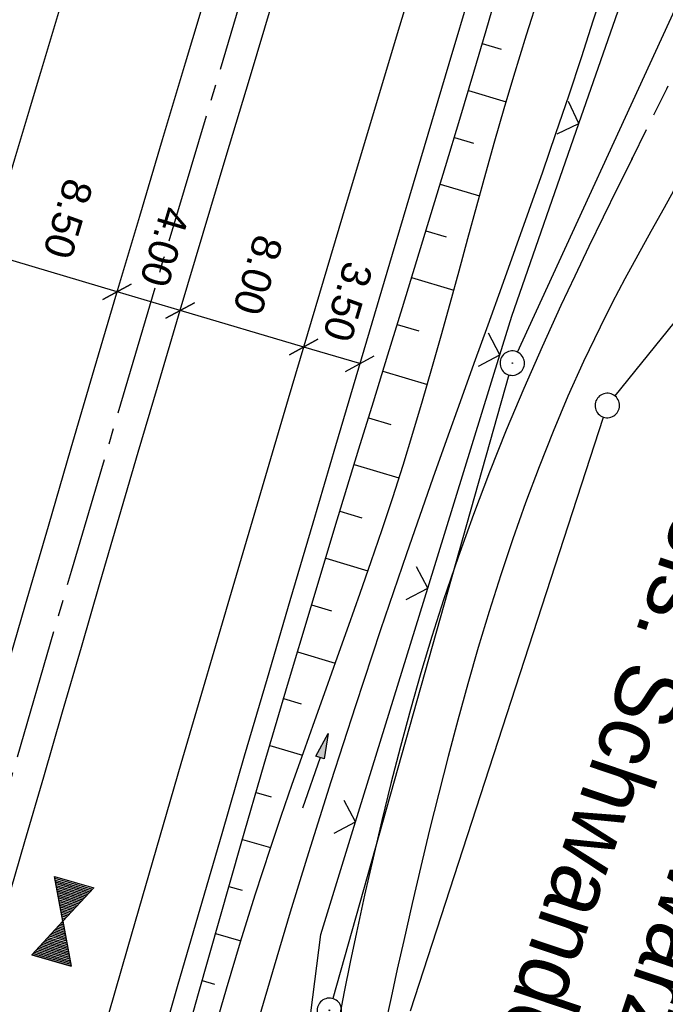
# Model space of a CAD drawing. Extents: x 510526 to 513920, y 467229 to 478797.
# Tile 334 of 467: x 512174 to 512214, y 475525 to 475585. Entities that reach past the tile are written whole.
import ezdxf

# ---------------------------------------------------------------- set-up
doc = ezdxf.new("R2010")
doc.units = 0
doc.header["$LTSCALE"] = 10
doc.header["$MEASUREMENT"] = 0
for name, pattern in [('ACHSE', [5.5, 4, -0.5, 0.5, -0.5]), ('AUSGEZOGEN', [0]), ('LT00', [0]), ('LT11', [0.3, 0.2, -0.1])]:
    doc.linetypes.add(name, pattern=pattern)
doc.layers.get('0').update_dxf_attribs({"linetype": 'LT00'})
for name, color, linetype in [('-AX-020', 250, 'ACHSE'), ('-HTP-20O', 11, 'LT00'), ('BEMAßUNG', 255, 'Continuous'), ('DFK_AB_L', 21, 'LT00'), ('DFK_AB_P', 7, 'LT00'), ('DFK_GZPKT', 250, 'LT00'), ('DFK_KATASTER', 250, 'LT00'), ('GRENZNAME', 250, 'Continuous'), ('PFEIL', 140, 'AUSGEZOGEN'), ('V89_AFBR_BAB', 250, 'LT00'), ('V89_BOESCH', 250, 'LT00'), ('V89_BOSCHUNG', 250, 'LT00'), ('V89_FELDWEG', 250, 'LT11'), ('V89_GRABEN', 250, 'LT00'), ('V89_LD_MARK', 250, 'LT00'), ('V89_ZAUN', 40, 'LT00')]:
    doc.layers.add(name, color=color, linetype=linetype)
doc.styles.add('Arial', font='ARIAL.TTF')
doc.styles.add('UNIR-H', font='unir_h.shx', dxfattribs={"width": 0.8})

# ---------------------------------------------------------------- blocks, each defined once
blk = doc.blocks.new('SYMB7010')
at = {"color": 0, "linetype": 'ByBlock'}
for points in [[(-0.031408, 0.499213), (-0.093728, 0.49134), (-0.15457, 0.475719), (-0.212975, 0.452595), (-0.268021, 0.422333), (-0.31884, 0.385411), (-0.36463, 0.342411), (-0.40467, 0.29401), (-0.438329, 0.240973), (-0.465074, 0.184136), (-0.484486, 0.124395), (-0.496256, 0.062692), (-0.5002, 0)], [(0.5002, 0), (0.496256, 0.062692), (0.484485, 0.124395), (0.465074, 0.184136), (0.438329, 0.240973), (0.40467, 0.29401), (0.36463, 0.342411), (0.31884, 0.385411), (0.268021, 0.422333), (0.212975, 0.452595), (0.15457, 0.475719), (0.093728, 0.49134), (0.031408, 0.499213), (-0.031408, 0.499213)], [(-0.5002, 0), (-0.496256, -0.062692), (-0.484486, -0.124395), (-0.465075, -0.184136), (-0.438329, -0.240973), (-0.404671, -0.29401), (-0.36463, -0.342411), (-0.31884, -0.385411), (-0.268021, -0.422333), (-0.212975, -0.452595), (-0.154571, -0.475719), (-0.093728, -0.49134), (-0.031408, -0.499213), (0.031408, -0.499213)], [(0.031408, -0.499213), (0.093728, -0.491341), (0.15457, -0.475719), (0.212975, -0.452595), (0.268021, -0.422333), (0.31884, -0.385411), (0.36463, -0.342411), (0.404671, -0.294011), (0.438329, -0.240974), (0.465075, -0.184136), (0.484486, -0.124395), (0.496256, -0.062692), (0.500201, 0)]]:
    blk.add_lwpolyline(points, dxfattribs=at)
blk = doc.blocks.new('SYMB0003')
at = {"color": 0, "linetype": 'ByBlock'}
for p, q in [((-0.015712, 0), (0.010166, 0.012015)), ((0, -0.021257), (-0.015712, 0)), ((0.010166, 0.012015), (0, -0.021257))]:
    blk.add_line(p, q, dxfattribs=at)
for points in [[(-0.031395, 0.499013), (-0.093691, 0.491144), (-0.154509, 0.475528), (-0.21289, 0.452414), (-0.267913, 0.422164), (-0.318712, 0.385257), (-0.364484, 0.342274), (-0.404509, 0.293893), (-0.438154, 0.240877), (-0.464888, 0.184062), (-0.484292, 0.124345), (-0.496058, 0.062667), (-0.5, 0)], [(0.5, 0), (0.496057, 0.062667), (0.484292, 0.124345), (0.464888, 0.184062), (0.438153, 0.240877), (0.404509, 0.293893), (0.364484, 0.342274), (0.318712, 0.385257), (0.267913, 0.422164), (0.21289, 0.452414), (0.154509, 0.475528), (0.093691, 0.491144), (0.031395, 0.499013), (-0.031395, 0.499013)], [(-0.5, 0), (-0.496058, -0.062667), (-0.484292, -0.124345), (-0.464888, -0.184062), (-0.438154, -0.240877), (-0.404509, -0.293893), (-0.364485, -0.342274), (-0.318712, -0.385257), (-0.267914, -0.422164), (-0.21289, -0.452414), (-0.154509, -0.475529), (-0.093691, -0.491144), (-0.031395, -0.499014), (0.031395, -0.499014)], [(0.031395, -0.499014), (0.093691, -0.491144), (0.154509, -0.475529), (0.21289, -0.452414), (0.267914, -0.422164), (0.318712, -0.385257), (0.364485, -0.342274), (0.404509, -0.293893), (0.438154, -0.240877), (0.464889, -0.184062), (0.484292, -0.124345), (0.496058, -0.062667), (0.5, 0)]]:
    blk.add_lwpolyline(points, dxfattribs=at)
blk = doc.blocks.new('SYMB0011')
at = {"color": 0, "linetype": 'ByBlock'}
for p, q in [((0.5, 0), (-0.5, 0)), ((0, 0.5), (0, -0.5))]:
    blk.add_line(p, q, dxfattribs=at)
blk = doc.blocks.new('SYMB0024')
at = {"color": 0, "linetype": 'ByBlock'}
for p, q in [((-0.5, 0.5), (0, 0)), ((0, 0), (0.5, 0.5))]:
    blk.add_line(p, q, dxfattribs=at)
blk = doc.blocks.new('_Oblique')
at = {"color": 0, "linetype": 'ByBlock', "lineweight": -2}
blk.add_line((-0.5, -0.5), (0.5, 0.5), dxfattribs=at)
blk = doc.blocks.new('Pfreil3')
at = {"layer": 'PFEIL'}
blk.add_hatch(color=256, dxfattribs=at).paths.add_polyline_path([(-1.549, 0.273), (-1.549, -0.273), (0, 0)])
for p, q in [((-1.549, 0), (-4.831, 0)), ((-1.549, -0.273), (-1.549, 0.273)), ((-1.549, 0.273), (0, 0)), ((0, 0), (-1.549, -0.273))]:
    blk.add_line(p, q, dxfattribs=at)
blk = doc.blocks.new('SYMB0072')
at = {"color": 0, "linetype": 'ByBlock'}
for p, q in [((-0.5, -0.25), (-0.5, 0.25)), ((-0.5, 0.25), (0, 0)), ((-0.5, -0.25), (-0.5, 0.25)), ((0.5, -0.25), (0.5, 0.25)), ((-0.48, -0.24), (-0.48, 0.24)), ((-0.46, -0.23), (-0.46, 0.23)), ((-0.44, -0.22), (-0.44, 0.22)), ((-0.42, -0.21), (-0.42, 0.21)), ((-0.4, -0.2), (-0.4, 0.2)), ((-0.38, -0.19), (-0.38, 0.19)), ((-0.36, -0.18), (-0.36, 0.18)), ((-0.34, -0.17), (-0.34, 0.17)), ((-0.32, -0.16), (-0.32, 0.16)), ((-0.3, -0.15), (-0.3, 0.15)), ((-0.28, -0.14), (-0.28, 0.14)), ((-0.26, -0.13), (-0.26, 0.13)), ((0.26, -0.13), (0.26, 0.13)), ((0.28, -0.14), (0.28, 0.14)), ((0.3, -0.15), (0.3, 0.15)), ((0.32, -0.16), (0.32, 0.16)), ((0.34, -0.17), (0.34, 0.17)), ((0.36, -0.18), (0.36, 0.18)), ((0.38, -0.19), (0.38, 0.19)), ((0.4, -0.2), (0.4, 0.2)), ((0.42, -0.21), (0.42, 0.21)), ((0.44, -0.22), (0.44, 0.22)), ((0.46, -0.23), (0.46, 0.23)), ((0.48, -0.24), (0.48, 0.24)), ((0, 0), (-0.5, -0.25)), ((-0.24, -0.12), (-0.24, 0.12)), ((-0.22, -0.11), (-0.22, 0.11)), ((-0.2, -0.1), (-0.2, 0.1)), ((-0.18, -0.09), (-0.18, 0.09)), ((-0.16, -0.08), (-0.16, 0.08)), ((-0.14, -0.07), (-0.14, 0.07)), ((-0.12, -0.06), (-0.12, 0.06)), ((-0.1, -0.05), (-0.1, 0.05)), ((-0.08, -0.04), (-0.08, 0.04)), ((-0.06, -0.03), (-0.06, 0.03)), ((-0.04, -0.02), (-0.04, 0.02)), ((-0.02, -0.01), (-0.02, 0.01)), ((0.02, -0.01), (0.02, 0.01)), ((0.04, -0.02), (0.04, 0.02)), ((0.06, -0.03), (0.06, 0.03)), ((0.08, -0.04), (0.08, 0.04)), ((0.1, -0.05), (0.1, 0.05)), ((0.12, -0.06), (0.12, 0.06)), ((0.14, -0.07), (0.14, 0.07)), ((0.16, -0.08), (0.16, 0.08)), ((0.18, -0.09), (0.18, 0.09)), ((0.2, -0.1), (0.2, 0.1)), ((0.22, -0.11), (0.22, 0.11)), ((0.24, -0.12), (0.24, 0.12))]:
    blk.add_line(p, q, dxfattribs=at)
blk.add_lwpolyline([(0, 0), (0.5, 0.25), (0.5, -0.25), (0, 0)], dxfattribs=at)

msp = doc.modelspace()

# ---------------------------------------------------------------- linework, layer by layer
at = {"layer": '-AX-020', "ltscale": 0.2, "flags": 128}
msp.add_lwpolyline([(513881.716, 478796.972), (513877.87, 478787.354), (513870.367, 478768.801), (513862.788, 478750.278), (513855.137, 478731.786), (513847.411, 478713.324), (513839.611, 478694.893), (513831.738, 478676.494), (513823.791, 478658.127), (513815.771, 478639.791), (513807.678, 478621.487), (513799.512, 478603.216), (513791.272, 478584.978), (513782.96, 478566.773), (513774.576, 478548.601), (513766.118, 478530.463), (513757.588, 478512.359), (513748.986, 478494.289), (513740.312, 478476.254), (513731.565, 478458.253), (513722.747, 478440.287), (513713.857, 478422.357), (513704.896, 478404.463), (513695.863, 478386.605), (513686.758, 478368.782), (513677.583, 478350.997), (513668.336, 478333.248), (513659.019, 478315.536), (513649.63, 478297.862), (513640.172, 478280.225), (513630.643, 478262.626), (513621.043, 478245.066), (513611.374, 478227.544), (513601.634, 478210.061), (513591.825, 478192.617), (513586.745, 478183.647), (513576.83, 478166.262), (513566.848, 478148.917), (513556.8, 478131.609), (513546.688, 478114.338), (513536.514, 478097.104), (513526.28, 478079.906), (513515.988, 478062.743), (513505.638, 478045.613), (513495.234, 478028.517), (513484.778, 478011.453), (513474.27, 477994.421), (513463.712, 477977.419), (513453.108, 477960.447), (513442.457, 477943.503), (513431.762, 477926.587), (513421.026, 477909.698), (513410.248, 477892.835), (513399.432, 477875.997), (513388.579, 477859.182), (513377.691, 477842.39), (513366.769, 477825.62), (513355.815, 477808.871), (513344.831, 477792.142), (513333.819, 477775.431), (513322.78, 477758.738), (513311.715, 477742.062), (513300.628, 477725.401), (513289.519, 477708.754), (513278.389, 477692.121), (513267.242, 477675.5), (513256.078, 477658.891), (513244.899, 477642.291), (513233.706, 477625.7), (513222.502, 477609.117), (513211.288, 477592.542), (513200.066, 477575.971), (513188.837, 477559.405), (513177.603, 477542.843), (513166.366, 477526.282), (513154.797, 477509.239), (513142.496, 477491.114), (513130.197, 477472.988), (513117.902, 477454.859), (513105.613, 477436.726), (513093.333, 477418.587), (513081.064, 477400.44), (513068.808, 477382.285), (513056.567, 477364.119), (513044.344, 477345.942), (513032.141, 477327.752), (513019.958, 477309.547), (513007.8, 477291.325), (512995.668, 477273.087), (512983.565, 477254.83), (512971.492, 477236.552), (512959.452, 477218.253), (512947.447, 477199.931), (512935.479, 477181.584), (512923.551, 477163.212), (512911.665, 477144.812), (512899.822, 477126.385), (512888.026, 477107.927), (512876.279, 477089.439), (512864.582, 477070.918), (512852.939, 477052.364), (512841.352, 477033.775), (512829.822, 477015.15), (512818.352, 476996.488), (512806.945, 476977.787), (512795.603, 476959.048), (512789.644, 476949.141), (512778.405, 476930.339), (512767.236, 476911.496), (512756.135, 476892.613), (512745.103, 476873.688), (512734.14, 476854.724), (512723.246, 476835.72), (512712.422, 476816.676), (512701.668, 476797.593), (512690.983, 476778.471), (512680.369, 476759.309), (512669.824, 476740.11), (512659.35, 476720.871), (512648.946, 476701.595), (512638.612, 476682.281), (512628.349, 476662.929), (512618.157, 476643.54), (512608.036, 476624.113), (512597.985, 476604.65), (512588.006, 476585.15), (512578.098, 476565.614), (512568.261, 476546.042), (512558.497, 476526.434), (512548.803, 476506.791), (512539.182, 476487.112), (512529.632, 476467.399), (512520.155, 476447.65), (512510.749, 476427.867), (512501.416, 476408.05), (512492.156, 476388.199), (512482.968, 476368.314), (512473.852, 476348.396), (512464.81, 476328.445), (512455.84, 476308.46), (512446.944, 476288.443), (512438.12, 476268.394), (512429.37, 476248.313), (512420.694, 476228.2), (512412.09, 476208.055), (512403.561, 476187.879), (512395.105, 476167.672), (512386.723, 476147.434), (512378.415, 476127.166), (512370.181, 476106.867), (512362.021, 476086.539), (512353.936, 476066.181), (512345.925, 476045.794), (512337.988, 476025.377), (512330.127, 476004.932), (512322.339, 475984.458), (512314.627, 475963.955), (512306.989, 475943.425), (512299.427, 475922.867), (512291.94, 475902.281), (512284.528, 475881.669), (512277.191, 475861.029), (512269.93, 475840.362), (512262.744, 475819.67), (512255.634, 475798.951), (512248.599, 475778.206), (512241.641, 475757.436), (512234.758, 475736.641), (512227.951, 475715.82), (512221.221, 475694.975), (512214.566, 475674.105), (512207.988, 475653.211), (512201.487, 475632.294), (512200.128, 475627.887), (512194.281, 475608.791), (512188.5, 475589.674), (512182.785, 475570.538), (512177.137, 475551.381), (512171.56, 475532.204), (512166.053, 475513.007), (512160.618, 475493.788), (512155.257, 475474.55), (512149.971, 475455.29), (512148.09, 475448.361), (512142.908, 475429.074), (512137.804, 475409.765), (512132.778, 475390.436), (512127.829, 475371.088), (512122.957, 475351.719), (512118.163, 475332.332), (512113.447, 475312.925), (512108.808, 475293.499), (512104.247, 475274.055), (512099.765, 475254.593), (512095.36, 475235.113), (512091.033, 475215.616), (512086.785, 475196.101), (512082.614, 475176.57), (512078.522, 475157.022), (512074.508, 475137.458), (512070.573, 475117.878), (512066.716, 475098.282), (512063.238, 475080.246), (512059.532, 475060.621), (512055.901, 475040.983), (512052.344, 475021.33), (512048.857, 475001.665), (512045.438, 474981.988), (512042.084, 474962.3), (512038.794, 474942.602), (512035.562, 474922.893), (512032.388, 474903.175), (512029.269, 474883.449), (512026.201, 474863.714), (512023.183, 474843.972), (512020.21, 474824.222), (512017.282, 474804.467), (512014.394, 474784.705), (512011.544, 474764.937), (512008.73, 474745.165), (512005.949, 474725.388), (512003.198, 474705.607), (512000.474, 474685.821), (511997.775, 474666.033), (511995.098, 474646.242), (511992.439, 474626.448), (511989.798, 474606.651), (511987.169, 474586.854), (511984.552, 474567.054), (511981.943, 474547.253), (511979.34, 474527.452), (511976.744, 474507.689), (511975.127, 474495.377), (511973.477, 474482.815), (511971.825, 474470.254), (511970.169, 474457.693), (511968.506, 474445.133), (511966.835, 474432.574), (511965.154, 474420.016), (511963.46, 474407.46), (511961.752, 474394.906), (511960.027, 474382.355), (511958.283, 474369.806), (511956.518, 474357.259), (511954.73, 474344.717), (511952.918, 474332.177), (511951.078, 474319.642), (511949.209, 474307.111), (511947.309, 474294.584), (511945.376, 474282.063), (511943.407, 474269.547), (511941.4, 474257.038), (511939.355, 474244.534), (511937.267, 474232.038), (511935.137, 474219.549), (511932.96, 474207.067), (511930.736, 474194.594), (511928.462, 474182.131), (511926.136, 474169.676), (511923.757, 474157.232), (511921.321, 474144.799), (511918.829, 474132.377), (511916.276, 474119.967), (511913.661, 474107.57), (511910.982, 474095.187), (511908.238, 474082.818), (511905.425, 474070.464), (511902.544, 474058.127), (511899.59, 474045.806), (511896.562, 474033.504), (511893.47, 474021.261), (511890.29, 474008.997), (511887.033, 473996.753), (511883.699, 473984.53), (511880.287, 473972.328), (511876.798, 473960.148), (511873.233, 473947.991), (511869.591, 473935.856), (511865.873, 473923.745), (511862.077, 473911.656), (511858.206, 473899.593), (511854.259, 473887.554), (511850.236, 473875.54), (511846.136, 473863.552), (511841.962, 473851.59), (511837.711, 473839.654), (511833.386, 473827.746), (511828.985, 473815.865), (511824.51, 473804.012), (511819.96, 473792.188), (511815.335, 473780.392), (511810.636, 473768.626), (511805.863, 473756.89), (511801.015, 473745.185), (511796.094, 473733.51), (511791.099, 473721.866), (511786.031, 473710.255), (511780.889, 473698.675), (511775.675, 473687.128), (511770.388, 473675.615), (511765.028, 473664.135), (511759.596, 473652.689), (511754.091, 473641.278), (511748.515, 473629.901), (511742.867, 473618.56), (511737.147, 473607.255), (511731.356, 473595.986), (511725.494, 473584.754), (511719.562, 473573.559), (511713.558, 473562.402), (511707.485, 473551.283), (511701.341, 473540.203), (511695.128, 473529.162), (511688.845, 473518.159), (511682.492, 473507.198), (511676.07, 473496.276), (511669.58, 473485.395), (511663.021, 473474.555), (511656.394, 473463.757), (511649.699, 473453.001), (511642.935, 473442.288), (511636.105, 473431.617), (511629.207, 473420.99), (511622.242, 473410.406), (511615.211, 473399.867), (511608.113, 473389.372), (511600.949, 473378.922), (511593.719, 473368.518), (511586.423, 473358.16), (511579.062, 473347.848), (511571.637, 473337.582), (511564.147, 473327.364), (511556.592, 473317.193), (511548.973, 473307.07), (511541.291, 473296.996), (511533.545, 473286.969), (511525.735, 473276.993), (511517.863, 473267.066), (511509.929, 473257.188), (511501.932, 473247.361), (511493.873, 473237.584), (511485.753, 473227.859), (511477.572, 473218.186), (511475.548, 473215.811), (511467.291, 473206.202), (511458.976, 473196.642), (511450.605, 473187.132), (511442.182, 473177.667), (511433.709, 473168.249), (511425.188, 473158.872), (511416.622, 473149.537), (511408.014, 473140.241), (511399.365, 473130.982), (511390.679, 473121.758), (511381.958, 473112.568), (511373.205, 473103.409), (511364.421, 473094.278), (511355.61, 473085.175), (511346.772, 473076.096), (511337.912, 473067.039), (511329.031, 473058.003), (511320.132, 473048.986), (511311.216, 473039.984), (511302.286, 473030.997), (511293.345, 473022.02), (511284.394, 473013.053), (511275.436, 473004.094), (511266.473, 472995.139), (511255.909, 472984.591), (511236.789, 472965.502), (511230.177, 472958.9), (511223.567, 472952.294), (511216.964, 472945.683), (511210.368, 472939.063), (511203.785, 472932.433), (511197.215, 472925.788), (511190.663, 472919.125), (511184.131, 472912.443), (511177.622, 472905.739), (511171.139, 472899.01), (511164.685, 472892.252), (511158.263, 472885.464), (511151.877, 472878.643), (511145.529, 472871.786), (511139.222, 472864.891), (511132.96, 472857.955), (511126.746, 472850.976), (511120.583, 472843.952), (511114.476, 472836.881), (511109.32, 472830.82), (511103.322, 472823.655), (511097.386, 472816.438), (511091.511, 472809.171), (511085.699, 472801.854), (511079.95, 472794.488), (511074.265, 472787.072), (511068.642, 472779.609), (511063.084, 472772.097), (511057.591, 472764.538), (511052.162, 472756.933), (511046.799, 472749.281), (511041.501, 472741.584), (511036.27, 472733.841), (511031.105, 472726.054), (511026.007, 472718.223), (511020.976, 472710.349), (511016.012, 472702.431), (511011.117, 472694.472), (511006.29, 472686.471), (511001.532, 472678.429), (510996.842, 472670.347), (510992.223, 472662.225), (510987.672, 472654.063), (510983.192, 472645.863), (510978.782, 472637.625), (510974.443, 472629.349), (510970.175, 472621.036), (510965.978, 472612.687), (510961.853, 472604.303), (510957.799, 472595.883), (510953.818, 472587.43), (510949.91, 472578.942), (510946.074, 472570.422), (510942.311, 472561.868), (510938.622, 472553.283), (510935.007, 472544.666), (510931.465, 472536.02), (510927.997, 472527.343), (510924.604, 472518.636), (510921.286, 472509.901), (510918.042, 472501.138), (510914.874, 472492.347), (510911.781, 472483.529), (510908.763, 472474.686), (510905.821, 472465.817), (510902.956, 472456.923), (510900.166, 472448.004), (510897.454, 472439.062), (510894.817, 472430.098), (510892.258, 472421.111), (510889.776, 472412.102), (510887.37, 472403.073), (510885.043, 472394.023), (510882.792, 472384.954), (510880.62, 472375.866), (510878.525, 472366.759), (510876.509, 472357.635), (510874.57, 472348.494), (510872.71, 472339.337), (510870.929, 472330.164), (510869.226, 472320.976), (510867.602, 472311.774), (510866.056, 472302.558), (510864.59, 472293.33), (510863.202, 472284.089), (510861.894, 472274.837), (510860.665, 472265.574), (510859.516, 472256.301), (510858.445, 472247.018), (510857.455, 472237.726), (510856.544, 472228.427), (510855.712, 472219.119), (510854.96, 472209.806), (510854.288, 472200.485), (510853.696, 472191.159), (510853.184, 472181.829), (510852.752, 472172.495), (510852.399, 472163.157), (510852.127, 472153.817), (510851.934, 472144.475), (510851.822, 472135.131), (510851.789, 472125.787), (510851.836, 472116.443), (510851.964, 472107.1), (510852.009, 472104.711), (510852.237, 472095.37), (510852.543, 472086.03), (510852.927, 472076.694), (510853.387, 472067.361), (510853.922, 472058.032), (510854.53, 472048.707), (510855.21, 472039.388), (510855.961, 472030.074), (510856.782, 472020.766), (510857.671, 472011.464), (510858.627, 472002.169), (510859.649, 471992.88), (510860.734, 471983.599), (510861.883, 471974.326), (510863.094, 471965.06), (510864.364, 471955.802), (510865.694, 471946.554), (510867.082, 471937.313), (510868.525, 471928.081), (510870.024, 471918.857), (510871.577, 471909.643), (510873.182, 471900.438), (510874.839, 471891.241), (510876.545, 471882.054), (510878.3, 471872.876), (510880.102, 471863.708), (510881.95, 471854.548), (510883.842, 471845.397), (510885.778, 471836.255), (510887.756, 471827.123), (510889.775, 471817.999), (510891.834, 471808.885), (510893.93, 471799.779), (510896.064, 471790.681), (510898.233, 471781.592), (510900.437, 471772.511), (510902.673, 471763.439), (510904.942, 471754.374), (510907.241, 471745.317), (510909.57, 471736.267), (510911.926, 471727.225), (510914.31, 471718.19), (510916.719, 471709.161), (510919.152, 471700.139), (510921.608, 471691.124), (510924.087, 471682.114), (510926.585, 471673.11), (510929.104, 471664.112), (510931.64, 471655.118), (510934.193, 471646.129), (510936.762, 471637.145), (510939.345, 471628.165), (510941.941, 471619.188), (510944.55, 471610.216), (510947.169, 471601.246), (510949.797, 471592.279), (510952.434, 471583.314), (510955.078, 471574.352), (510957.727, 471565.391), (510960.382, 471556.431), (510963.039, 471547.473), (510967.703, 471531.767), (510970.248, 471523.199), (510975.26, 471506.323), (510980.27, 471489.445), (510985.273, 471472.566), (510990.267, 471455.684), (510995.248, 471438.798), (511000.214, 471421.908), (511005.162, 471405.012), (511010.087, 471388.11), (511014.988, 471371.201), (511019.861, 471354.283), (511024.703, 471337.357), (511029.511, 471320.421), (511034.281, 471303.475), (511039.011, 471286.517), (511043.698, 471269.547), (511048.338, 471252.564), (511052.928, 471235.568), (511057.465, 471218.557), (511061.945, 471201.532), (511066.367, 471184.491), (511070.726, 471167.434), (511075.019, 471150.36), (511079.243, 471133.269), (511083.395, 471116.16), (511086.572, 471102.843), (511090.589, 471085.702), (511094.527, 471068.543), (511098.388, 471051.366), (511102.17, 471034.172), (511105.875, 471016.961), (511109.501, 470999.734), (511113.048, 470982.489), (511116.518, 470965.23), (511119.908, 470947.954), (511123.221, 470930.663), (511126.454, 470913.357), (511129.609, 470896.037), (511132.686, 470878.703), (511135.683, 470861.354), (511138.602, 470843.993), (511141.441, 470826.619), (511144.202, 470809.231), (511146.884, 470791.831), (511149.487, 470774.42), (511152.01, 470756.996), (511154.454, 470739.562), (511156.819, 470722.116), (511159.105, 470704.66), (511161.311, 470687.193), (511163.438, 470669.717), (511165.485, 470652.232), (511165.638, 470650.897), (511167.873, 470631.022), (511170.027, 470611.138), (511172.103, 470591.246), (511174.098, 470571.346), (511176.014, 470551.438), (511177.851, 470531.523), (511179.526, 470512.546), (511180.884, 470496.345), (511182.163, 470480.137), (511183.363, 470463.922), (511184.482, 470447.702), (511185.522, 470431.478), (511186.482, 470415.247), (511187.362, 470399.013), (511188.162, 470382.774), (511188.882, 470366.532), (511189.522, 470350.286), (511190.082, 470334.037), (511190.563, 470317.786), (511190.963, 470301.532), (511191.284, 470285.277), (511191.524, 470269.02), (511191.684, 470252.763), (511191.765, 470236.505), (511191.765, 470220.247), (511191.686, 470203.988), (511191.526, 470187.731), (511191.287, 470171.474), (511191.243, 470169.007), (511190.912, 470152.752), (511190.504, 470136.499), (511190.023, 470120.247), (511189.472, 470103.998), (511188.854, 470087.752), (511188.173, 470071.508), (511187.432, 470055.266), (511186.634, 470039.027), (511185.783, 470022.791), (511184.882, 470006.558), (511183.935, 469990.327), (511182.944, 469974.099), (511181.913, 469957.873), (511180.846, 469941.65), (511179.745, 469925.429), (511178.614, 469909.21), (511177.457, 469892.993), (511176.276, 469876.777), (511175.075, 469860.563), (511173.858, 469844.35), (511172.627, 469828.139), (511171.386, 469811.927), (511170.138, 469795.717), (511168.847, 469778.991), (511030.959, 467993.348), (511029.419, 467973.407), (511027.883, 467953.466), (511026.353, 467933.525), (511024.832, 467913.582), (511023.323, 467893.64), (511021.828, 467873.695), (511020.353, 467853.75), (511018.898, 467833.804), (511017.467, 467813.855), (511016.063, 467793.903), (511014.69, 467773.951), (511013.35, 467753.995), (511012.046, 467734.038), (511010.782, 467714.078), (511009.56, 467694.116), (511008.383, 467674.151), (511007.254, 467654.183), (511006.177, 467634.211), (511005.154, 467614.237), (511004.188, 467594.261), (511003.284, 467574.281), (511002.442, 467554.299), (511001.667, 467534.314), (511000.962, 467514.327), (511000.329, 467494.336), (510999.772, 467474.345), (510999.556, 467465.709), (510999.112, 467445.714), (510998.747, 467425.717), (510998.463, 467405.719), (510998.259, 467385.719), (510998.135, 467365.72), (510998.091, 467345.72), (510998.127, 467325.72), (510998.243, 467305.721), (510998.439, 467285.721), (510998.715, 467265.723), (510999.071, 467245.726), (510999.432, 467229.156)], dxfattribs=at)
at = {"layer": 'BEMAßUNG'}
for p, q in [((512179.948, 475568.543), (512171.968, 475570.91)), ((512183.818, 475567.396), (512179.948, 475568.543)), ((512191.393, 475565.149), (512183.818, 475567.396)), ((512194.834, 475564.128), (512191.393, 475565.149))]:
    msp.add_line(p, q, dxfattribs=at)
at = {"layer": 'DFK_AB_L'}
for p, q in [((512204.494, 475564.841), (512225.177, 475609.809)), ((512203.976, 475563.438), (512193.174, 475525.162))]:
    msp.add_line(p, q, dxfattribs=at)
at = {"layer": 'DFK_KATASTER'}
for p, q in [((512228.031, 475584.015), (512210.48, 475562.145)), ((512197.932, 475524.403), (512209.778, 475560.847))]:
    msp.add_line(p, q, dxfattribs=at)
at = {"layer": 'V89_AFBR_BAB'}
for points in [[(512185.543, 475587.268), (512184.132, 475582.567), (512182.724, 475577.866), (512181.321, 475573.164), (512179.922, 475568.459), (512178.531, 475563.753), (512177.12, 475558.948), (512175.716, 475554.14), (512174.318, 475549.331), (512172.924, 475544.52), (512171.533, 475539.709), (512169.832, 475533.82), (512168.134, 475527.931), (512166.44, 475522.04), (512164.75, 475516.148), (512162.149, 475507.039), (512159.562, 475497.926), (512157.898, 475492.033), (512156.241, 475486.137), (512154.592, 475480.239), (512152.954, 475474.338), (512151.79, 475470.109)], [(512201.662, 475587.133), (512200.289, 475582.535), (512198.546, 475576.677), (512196.809, 475570.817), (512195.077, 475564.955), (512193.347, 475559.093), (512191.944, 475554.331), (512190.543, 475549.569), (512189.146, 475544.806), (512187.752, 475540.042), (512186.363, 475535.276), (512185.02, 475530.648), (512183.681, 475526.018), (512182.346, 475521.387)], [(512170.86, 475522.919), (512172.004, 475526.881), (512173.152, 475530.842), (512174.301, 475534.803), (512175.45, 475538.764), (512176.606, 475542.751), (512177.763, 475546.737), (512178.922, 475550.723), (512180.083, 475554.709), (512181.249, 475558.693), (512182.42, 475562.675), (512183.821, 475567.407), (512185.23, 475572.137), (512186.645, 475576.865), (512188.065, 475581.592), (512189.487, 475586.318)], [(512211.533, 475576.705), (512210.644, 475574.909), (512209.759, 475573.112), (512208.88, 475571.311), (512208.013, 475569.504), (512207.16, 475567.69), (512206.007, 475565.161), (512204.892, 475562.613), (512203.816, 475560.049), (512202.783, 475557.468), (512201.795, 475554.87), (512200.855, 475552.255), (512199.966, 475549.625), (512199.256, 475547.393), (512198.581, 475545.15), (512197.938, 475542.897), (512197.326, 475540.636), (512196.742, 475538.365), (512196.183, 475536.087), (512195.647, 475533.802), (512195.131, 475531.51), (512194.633, 475529.212), (512194.251, 475527.397), (512193.883, 475525.578), (512193.532, 475523.756)], [(512214.303, 475575.142), (512213.487, 475573.694), (512212.676, 475572.243), (512211.874, 475570.788), (512211.085, 475569.326), (512210.314, 475567.855), (512209.566, 475566.372), (512208.556, 475564.26), (512207.597, 475562.124), (512206.687, 475559.965), (512205.822, 475557.787), (512205, 475555.591), (512204.218, 475553.381), (512203.474, 475551.159), (512202.764, 475548.927), (512202.093, 475546.709), (512201.451, 475544.484), (512200.835, 475542.252), (512200.241, 475540.014), (512199.669, 475537.769), (512199.114, 475535.518), (512198.573, 475533.261), (512198.045, 475530.997), (512197.526, 475528.726), (512197.132, 475526.976), (512196.747, 475525.222), (512196.374, 475523.465)]]:
    msp.add_lwpolyline(points, dxfattribs=at)
at = {"layer": 'V89_BOESCH'}
msp.add_lwpolyline([(512183.654, 475520.875), (512184.94, 475525.484), (512186.243, 475530.087), (512187.563, 475534.686), (512188.975, 475539.539), (512190.403, 475544.387), (512191.847, 475549.23), (512193.306, 475554.069), (512194.779, 475558.904), (512195.665, 475561.792), (512196.554, 475564.679), (512197.443, 475567.566), (512198.331, 475570.453), (512199.215, 475573.342), (512200.094, 475576.232), (512200.966, 475579.124), (512201.829, 475582.019), (512202.581, 475584.572), (512203.327, 475587.127)], dxfattribs=at)
at = {"layer": 'V89_BOSCHUNG'}
for p, q in [((512202.344, 475583.767), (512203.507, 475583.419)), ((512201.494, 475580.89), (512203.81, 475580.196)), ((512200.633, 475578.016), (512201.808, 475577.664)), ((512199.764, 475575.145), (512202.179, 475574.421)), ((512198.889, 475572.276), (512200.137, 475571.901)), ((512198.009, 475569.407), (512200.594, 475568.632)), ((512197.127, 475566.54), (512198.46, 475566.14)), ((512196.244, 475563.673), (512198.974, 475562.854)), ((512195.362, 475560.805), (512196.743, 475560.391)), ((512194.483, 475557.937), (512197.234, 475557.112)), ((512193.609, 475555.067), (512194.955, 475554.663)), ((512192.74, 475552.196), (512195.332, 475551.419)), ((512191.876, 475549.323), (512193.107, 475548.954)), ((512191.016, 475546.448), (512193.331, 475545.755)), ((512190.162, 475543.573), (512191.24, 475543.249)), ((512189.314, 475540.695), (512191.313, 475540.096)), ((512188.47, 475537.81), (512189.398, 475537.538)), ((512187.632, 475534.925), (512189.364, 475534.428)), ((512186.801, 475532.037), (512187.619, 475531.807)), ((512185.977, 475529.152), (512187.543, 475528.713)), ((512185.16, 475526.265), (512185.92, 475526.052))]:
    msp.add_line(p, q, dxfattribs=at)
at = {"layer": 'V89_FELDWEG', "flags": 128}
msp.add_lwpolyline([(512211.533, 475576.705), (512212.595, 475578.845), (512213.653, 475580.987), (512214.707, 475583.131), (512215.753, 475585.279), (512216.788, 475587.432), (512217.811, 475589.591), (512218.817, 475591.757), (512219.805, 475593.932), (512220.773, 475596.117), (512221.716, 475598.313), (512222.863, 475601.084), (512223.965, 475603.873), (512225.02, 475606.68), (512226.026, 475609.506), (512226.979, 475612.349), (512227.876, 475615.208), (512228.714, 475618.084), (512229.492, 475620.976), (512229.983, 475622.947), (512230.449, 475624.924), (512230.892, 475626.906), (512231.316, 475628.893), (512231.724, 475630.884), (512232.12, 475632.878), (512232.507, 475634.874), (512232.889, 475636.871), (512233.269, 475638.869), (512233.651, 475640.866), (512234.038, 475642.862), (512234.434, 475644.856), (512234.841, 475646.847), (512235.265, 475648.835), (512235.838, 475651.392), (512236.44, 475653.943), (512237.067, 475656.487), (512237.715, 475659.027), (512238.381, 475661.562), (512239.061, 475664.094), (512239.753, 475666.624), (512240.452, 475669.151), (512241.155, 475671.677), (512241.859, 475674.203), (512243.437, 475679.899), (512245.001, 475685.597), (512246.554, 475691.298), (512248.095, 475697.001), (512249.626, 475702.707), (512250.522, 475706.064), (512251.417, 475709.422), (512252.312, 475712.779), (512253.208, 475716.136), (512254.108, 475719.492), (512255.013, 475722.847), (512255.925, 475726.2), (512256.845, 475729.551), (512258.364, 475735), (512259.908, 475740.442), (512261.476, 475745.878), (512263.069, 475751.306), (512264.685, 475756.727), (512265.555, 475759.617), (512266.43, 475762.506), (512267.306, 475765.394), (512268.182, 475768.282), (512269.054, 475771.171), (512269.921, 475774.062), (512270.78, 475776.955), (512271.628, 475779.851), (512272.465, 475782.751), (512273.286, 475785.656), (512273.991, 475788.201), (512274.686, 475790.749), (512275.374, 475793.3), (512276.058, 475795.852), (512276.74, 475798.404), (512277.423, 475800.955), (512278.112, 475803.505), (512278.807, 475806.052), (512279.514, 475808.596), (512280.234, 475811.136), (512280.97, 475813.671), (512281.866, 475816.665), (512282.786, 475819.651), (512283.73, 475822.63), (512284.693, 475825.604), (512285.674, 475828.573), (512286.671, 475831.537), (512287.681, 475834.499), (512288.702, 475837.458), (512289.732, 475840.416), (512290.431, 475842.413), (512291.137, 475844.408), (512291.85, 475846.4), (512292.576, 475848.387), (512293.315, 475850.369), (512294.072, 475852.342), (512294.849, 475854.307), (512295.648, 475856.261), (512296.474, 475858.204), (512297.328, 475860.133), (512298.214, 475862.047), (512299.134, 475863.944), (512300.145, 475865.929), (512301.195, 475867.895), (512302.279, 475869.844), (512303.396, 475871.775), (512304.541, 475873.691), (512305.712, 475875.591), (512306.905, 475877.478), (512308.117, 475879.352), (512309.42, 475881.325), (512310.736, 475883.287), (512312.065, 475885.24), (512313.403, 475887.187), (512314.747, 475889.129), (512316.094, 475891.07), (512317.441, 475893.011), (512318.785, 475894.954), (512320.124, 475896.903), (512321.538, 475898.983), (512322.939, 475901.073), (512324.326, 475903.172), (512325.695, 475905.283), (512327.044, 475907.407), (512328.37, 475909.544), (512329.671, 475911.695), (512330.944, 475913.862), (512332.187, 475916.046), (512333.397, 475918.247), (512334.571, 475920.466), (512335.731, 475922.752), (512336.854, 475925.056), (512337.942, 475927.378), (512338.999, 475929.716), (512340.025, 475932.068), (512341.025, 475934.432), (512342, 475936.808), (512342.953, 475939.193), (512343.887, 475941.586), (512345.016, 475944.55), (512346.116, 475947.525), (512347.184, 475950.51), (512348.219, 475953.506), (512349.215, 475956.513), (512350.172, 475959.532), (512351.085, 475962.564), (512351.952, 475965.607), (512352.548, 475967.809), (512353.121, 475970.017), (512353.675, 475972.229), (512354.213, 475974.447), (512354.737, 475976.668), (512355.252, 475978.892), (512355.76, 475981.119), (512356.264, 475983.347), (512356.768, 475985.576), (512357.273, 475987.805), (512357.785, 475990.033), (512358.322, 475992.334), (512358.873, 475994.631), (512359.439, 475996.924), (512360.026, 475999.211), (512360.637, 476001.491), (512361.275, 476003.762), (512361.945, 476006.022), (512362.649, 476008.271), (512363.392, 476010.506), (512364.101, 476012.521), (512364.841, 476014.524), (512365.61, 476016.518), (512366.404, 476018.503), (512367.22, 476020.48), (512368.055, 476022.45), (512368.906, 476024.415), (512369.769, 476026.376), (512370.642, 476028.333), (512371.521, 476030.288), (512372.403, 476032.242), (512373.286, 476034.196), (512374.046, 476035.887), (512374.8, 476037.581), (512375.545, 476039.277), (512376.277, 476040.978), (512376.993, 476042.685), (512377.689, 476044.399), (512378.362, 476046.121), (512379.008, 476047.852), (512379.624, 476049.594), (512380.285, 476051.593), (512380.906, 476053.607), (512381.491, 476055.632), (512382.041, 476057.668), (512382.562, 476059.714), (512383.055, 476061.768), (512383.526, 476063.827), (512383.976, 476065.892), (512384.411, 476067.96), (512384.799, 476069.867), (512385.18, 476071.774), (512385.557, 476073.682), (512385.933, 476075.59), (512386.311, 476077.496), (512386.695, 476079.4), (512387.088, 476081.302), (512387.494, 476083.2), (512387.915, 476085.095), (512388.356, 476086.984), (512388.819, 476088.869), (512389.491, 476091.429), (512390.208, 476093.978), (512390.966, 476096.516), (512391.761, 476099.044), (512392.591, 476101.563), (512393.452, 476104.071), (512394.339, 476106.571), (512395.251, 476109.061), (512396.359, 476112.007), (512397.494, 476114.941), (512398.653, 476117.865), (512399.834, 476120.78), (512401.035, 476123.686), (512402.253, 476126.585), (512403.486, 476129.478), (512404.733, 476132.365), (512405.99, 476135.247), (512407.257, 476138.125), (512408.53, 476141.001), (512409.807, 476143.875), (512411.086, 476146.748), (512412.366, 476149.621), (512413.643, 476152.495), (512414.916, 476155.371), (512416.458, 476158.877), (512417.993, 476162.386), (512419.522, 476165.898), (512421.048, 476169.411), (512422.572, 476172.924), (512424.098, 476176.437), (512425.627, 476179.948), (512427.412, 476184.03), (512429.202, 476188.11), (512430.996, 476192.188), (512432.793, 476196.265), (512434.59, 476200.342), (512436.387, 476204.419), (512437.786, 476207.598), (512439.181, 476210.778), (512440.57, 476213.961), (512441.951, 476217.148), (512443.321, 476220.339), (512444.678, 476223.536), (512446.019, 476226.739), (512447.343, 476229.95), (512448.366, 476232.468), (512449.379, 476234.991), (512450.386, 476237.516), (512451.389, 476240.043), (512452.391, 476242.57), (512453.395, 476245.096), (512454.405, 476247.62), (512455.421, 476250.14), (512456.449, 476252.656), (512457.49, 476255.167), (512458.547, 476257.67), (512459.538, 476259.971), (512460.542, 476262.266), (512461.558, 476264.556), (512462.583, 476266.843), (512463.613, 476269.127), (512464.648, 476271.409), (512465.683, 476273.691), (512466.717, 476275.974), (512467.747, 476278.259), (512468.771, 476280.546), (512469.785, 476282.837), (512470.877, 476285.338), (512471.958, 476287.843), (512473.03, 476290.352), (512474.095, 476292.865), (512475.156, 476295.379), (512476.214, 476297.894), (512477.273, 476300.409), (512478.335, 476302.923), (512479.401, 476305.434), (512480.474, 476307.943), (512481.659, 476310.684), (512482.853, 476313.421), (512484.054, 476316.155), (512485.261, 476318.887), (512486.47, 476321.617), (512487.68, 476324.347), (512488.89, 476327.078), (512490.095, 476329.81), (512490.997, 476331.863)], dxfattribs=at)
at = {"layer": 'V89_GRABEN'}
for points in [[(512209.889, 475587.518), (512209.151, 475585.207), (512208.402, 475582.9), (512207.641, 475580.597), (512206.842, 475578.236), (512206.028, 475575.879), (512205.202, 475573.526), (512204.367, 475571.177), (512203.525, 475568.83), (512202.679, 475566.484), (512201.831, 475564.138), (512200.985, 475561.792), (512200.144, 475559.444), (512199.309, 475557.094), (512197.692, 475552.454), (512196.112, 475547.802), (512194.568, 475543.137), (512193.061, 475538.462), (512191.589, 475533.776), (512190.573, 475530.466), (512189.576, 475527.15), (512188.601, 475523.827)], [(512185.824, 475522.872), (512186.659, 475525.766), (512187.523, 475528.651), (512188.42, 475531.525), (512189.351, 475534.389), (512190.012, 475536.353), (512190.688, 475538.312), (512191.374, 475540.268), (512192.067, 475542.222), (512192.765, 475544.175), (512193.464, 475546.127), (512194.16, 475548.08), (512194.849, 475550.035), (512195.53, 475551.992), (512196.198, 475553.954), (512196.85, 475555.921), (512197.482, 475557.894), (512198.092, 475559.87), (512198.682, 475561.853), (512199.257, 475563.84), (512199.819, 475565.832), (512200.372, 475567.826), (512200.92, 475569.822), (512201.465, 475571.818), (512202.012, 475573.815), (512202.563, 475575.81), (512203.122, 475577.802), (512203.692, 475579.791), (512204.277, 475581.775), (512205.051, 475584.305), (512205.852, 475586.827)]]:
    msp.add_lwpolyline(points, dxfattribs=at)
at = {"layer": 'V89_LD_MARK'}
for points in [[(512143.949, 475472.76), (512145.008, 475476.632), (512148.962, 475490.916), (512152.96, 475505.188), (512156.34, 475517.126), (512159.75, 475529.055), (512163.19, 475540.976), (512166.659, 475552.888), (512170.156, 475564.793), (512173.68, 475576.689), (512177.232, 475588.577), (512180.81, 475600.457), (512184.414, 475612.33), (512188.043, 475624.195), (512191.696, 475636.052), (512197.936, 475656.11), (512204.244, 475676.146), (512210.621, 475696.161), (512217.067, 475716.153), (512223.582, 475736.123), (512230.166, 475756.07), (512236.82, 475775.994), (512243.641, 475796.181), (512250.532, 475816.344)], [(512200.507, 475595.545), (512197.131, 475584.362), (512193.778, 475573.173), (512190.45, 475561.976), (512187.146, 475550.773), (512183.867, 475539.561), (512180.615, 475528.343), (512177.389, 475517.117), (512174.191, 475505.883), (512171.021, 475494.641), (512167.405, 475481.684), (512163.827, 475468.717), (512163.158, 475466.266)]]:
    msp.add_lwpolyline(points, dxfattribs=at)
at = {"layer": 'V89_ZAUN'}
for p, q in [((512208.273, 475578.871), (512213.205, 475593.037)), ((512198.999, 475550.345), (512203.424, 475564.677)), ((512194.574, 475536.012), (512198.999, 475550.345))]:
    msp.add_line(p, q, dxfattribs=at)
for points in [[(512203.424, 475564.677), (512204.158, 475567.052), (512208.273, 475578.871)], [(512191.459, 475521.396), (512192.438, 475529.093), (512194.574, 475536.012)]]:
    msp.add_lwpolyline(points, dxfattribs=at)

# ---------------------------------------------------------------- block references
at = {"layer": '-HTP-20O', "xscale": 5.00000000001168, "yscale": 5.000000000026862, "zscale": 5.000000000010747, "rotation": 253.8961751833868}
msp.add_blockref('SYMB0072', (512176.621, 475529.908), dxfattribs=at)
at = {"layer": 'BEMAßUNG', "xscale": 1.4, "yscale": 1.4, "zscale": 1.4}
for p, rotation in [((512179.948, 475568.543), 343.4802147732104), ((512179.948, 475568.543), 163.4802147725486), ((512183.818, 475567.396), 343.4802147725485), ((512183.818, 475567.396), 163.4802147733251), ((512191.393, 475565.149), 343.4802147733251), ((512191.393, 475565.149), 163.4802147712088), ((512194.834, 475564.128), 343.4802147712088)]:
    msp.add_blockref('_Oblique', p, dxfattribs=dict(at, rotation=rotation))
at = {"layer": 'DFK_AB_P', "xscale": 1.499999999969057, "yscale": 1.5, "zscale": 1.5, "rotation": 251.2881100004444}
for p in [(512204.18, 475564.16), (512192.97, 475524.44)]:
    msp.add_blockref('SYMB0003', p, dxfattribs=at)
at = {"layer": 'DFK_GZPKT', "xscale": 1.499999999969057, "yscale": 1.5, "zscale": 1.5, "rotation": 251.2881100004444}
msp.add_blockref('SYMB7010', (512210.01, 475561.56), dxfattribs=at)
at = {"layer": 'PFEIL', "rotation": 70.89544225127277}
msp.add_blockref('Pfreil3', (512192.901, 475541.422), dxfattribs=at)
at = {"layer": 'V89_FELDWEG', "xscale": 0.09999999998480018, "yscale": 0.09999999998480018, "zscale": 0.1, "rotation": 251.3214071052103}
msp.add_blockref('SYMB0011', (512211.533, 475576.705), dxfattribs=at)
at = {"layer": 'V89_ZAUN', "yscale": 2.099999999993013, "zscale": 2.1}
for p, xscale, rotation in [((512208.273, 475578.871), 2.100000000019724, 70.80381711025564), ((512203.424, 475564.677), 2.100000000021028, 72.84282710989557), ((512198.999, 475550.345), 2.100000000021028, 72.84282710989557), ((512194.574, 475536.012), 2.100000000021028, 72.84282710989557)]:
    msp.add_blockref('SYMB0024', p, dxfattribs=dict(at, xscale=xscale, rotation=rotation))

# ---------------------------------------------------------------- texts
at = {"layer": 'BEMAßUNG', "char_height": 1.8, "attachment_point": 5, "rotation": 253.48021, "style": 'Arial'}
for s, insert in [('\\A1;8.50', (512176.935, 475573.021)), ('\\A1;4.00', (512182.87, 475571.297)), ('\\A1;8.00', (512188.583, 475569.567)), ('\\A1;3.50', (512194.09, 475567.931))]:
    msp.add_mtext(s, dxfattribs=dict(at, insert=insert))
at = {"layer": 'GRENZNAME', "insert": (512236.003, 475565.334), "char_height": 4, "width": 93.29039, "attachment_point": 1, "rotation": 251.32141, "style": 'UNIR-H'}
msp.add_mtext('{\\W1;Gemarkung: Schwarzach\\PGemeinde: Schwarzach\\PLandkreis: Schwandorf}', dxfattribs=at)

doc.saveas('drawing.dxf')
